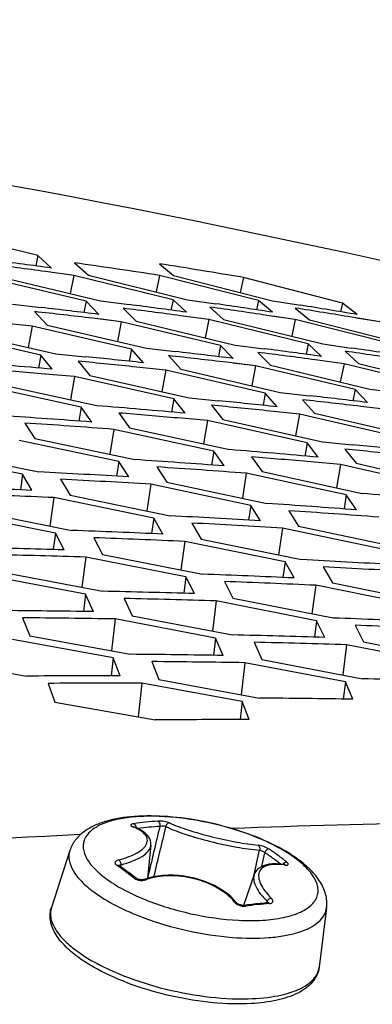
# Model space of a CAD drawing. Header units: millimetres. Extents: x 0 to 420, y 0 to 297.
# Tile 483 of 514: x 357.243 to 358.138, y 250.168 to 252.665. Entities that reach past the tile are written whole.
import ezdxf

# ---------------------------------------------------------------- set-up
doc = ezdxf.new("R2010")
doc.units = ezdxf.units.MM
doc.header["$LTSCALE"] = 23.1
doc.layers.get('0').update_dxf_attribs({"linetype": 'CONTINUOUS'})

msp = doc.modelspace()

# ---------------------------------------------------------------- linework, layer by layer
at = {"color": 3, "linetype": 'Continuous'}
for p, q in [((357.2893, 252.0668), (357.0387, 252.1284)), ((357.324, 252.0351), (357.2893, 252.0668)), ((357.3827, 252.0482), (357.4175, 252.0168)), ((357.5975, 252.0459), (357.6338, 252.0159)), ((357.4115, 251.9508), (357.1602, 252.0108)), ((357.1973, 252.0121), (357.4485, 251.9518)), ((357.381, 252.0164), (357.3088, 252.0261)), ((357.6322, 251.9547), (357.381, 252.0164)), ((357.4175, 252.0168), (357.6686, 251.9548)), ((357.849, 251.9531), (357.598, 252.0164)), ((357.6338, 252.0159), (357.8848, 251.9522)), ((358.0619, 251.9459), (357.8112, 252.0109)), ((357.2247, 251.9432), (357.2979, 251.9349)), ((357.4441, 251.9176), (357.4115, 251.9508)), ((357.4485, 251.9518), (357.5212, 251.9424)), ((357.5054, 251.9332), (357.5383, 251.9003)), ((357.6664, 251.9231), (357.6322, 251.9547)), ((357.6686, 251.9548), (357.7407, 251.9444)), ((357.7258, 251.9361), (357.7601, 251.9047)), ((357.8847, 251.9229), (357.849, 251.9531)), ((357.8848, 251.9522), (357.9563, 251.9408)), ((357.9422, 251.9335), (357.9781, 251.9036)), ((358.0992, 251.9172), (358.0619, 251.9459)), ((357.2813, 251.9246), (357.3126, 251.8902)), ((357.5009, 251.899), (357.4278, 251.9077)), ((357.5009, 251.899), (357.4428, 251.9059)), ((357.7234, 251.9044), (357.6508, 251.9142)), ((357.9421, 251.9042), (357.87, 251.915)), ((357.9421, 251.9042), (357.8833, 251.9131)), ((358.1568, 251.8984), (358.0854, 251.9103)), ((358.1568, 251.8984), (358.0977, 251.9083)), ((357.2747, 251.8879), (357.201, 251.8956)), ((357.5265, 251.8295), (357.2747, 251.8879)), ((357.3126, 251.8902), (357.5645, 251.8315)), ((357.7527, 251.8389), (357.5009, 251.899)), ((357.5383, 251.9003), (357.79, 251.8399)), ((357.975, 251.8426), (357.7234, 251.9044)), ((357.7601, 251.9047), (358.0117, 251.8427)), ((358.1935, 251.8408), (357.9421, 251.9042)), ((357.9781, 251.9036), (358.2295, 251.8399)), ((357.2966, 251.8144), (357.0446, 251.8711)), ((357.0832, 251.8743), (357.3352, 251.8174)), ((357.5645, 251.8315), (357.638, 251.8231)), ((357.7849, 251.8058), (357.7527, 251.8389)), ((357.79, 251.8399), (357.863, 251.8305)), ((358.0087, 251.8111), (357.975, 251.8426)), ((358.0117, 251.8427), (358.0841, 251.8322)), ((357.3258, 251.7783), (357.2966, 251.8144)), ((357.3352, 251.8174), (357.4093, 251.8101)), ((357.5572, 251.7949), (357.5265, 251.8295)), ((357.6211, 251.8129), (357.652, 251.7785)), ((357.8469, 251.8213), (357.8793, 251.7885)), ((358.0689, 251.824), (358.1028, 251.7927)), ((357.3915, 251.7988), (357.4209, 251.7629)), ((357.6137, 251.7763), (357.5397, 251.784)), ((357.8417, 251.7872), (357.7682, 251.796)), ((357.8417, 251.7872), (357.7835, 251.7941)), ((358.0939, 251.7271), (357.8417, 251.7872)), ((357.8793, 251.7885), (358.1315, 251.7281)), ((358.0658, 251.7924), (357.9929, 251.8022)), ((358.3178, 251.7306), (358.0658, 251.7924)), ((358.1028, 251.7927), (358.3548, 251.7306)), ((357.382, 251.7597), (357.3075, 251.7663)), ((357.6345, 251.703), (357.382, 251.7597)), ((357.4209, 251.7629), (357.6733, 251.7058)), ((357.8661, 251.7179), (357.6137, 251.7763)), ((357.652, 251.7785), (357.9043, 251.7198)), ((357.3992, 251.6823), (357.1466, 251.7373)), ((357.1861, 251.7415), (357.4387, 251.6861)), ((357.6733, 251.7058), (357.7477, 251.6985)), ((357.8963, 251.6833), (357.8661, 251.7179)), ((357.9043, 251.7198), (357.9781, 251.7114)), ((358.1256, 251.694), (358.0939, 251.7271)), ((358.1315, 251.7281), (358.2048, 251.7186)), ((357.4264, 251.6446), (357.3992, 251.6823)), ((357.6632, 251.6668), (357.6345, 251.703)), ((357.7297, 251.6873), (357.7586, 251.6514)), ((357.9609, 251.7012), (357.9913, 251.6669)), ((358.1824, 251.6754), (358.1086, 251.6842)), ((357.4947, 251.6676), (357.5222, 251.6301)), ((357.9528, 251.6647), (357.8785, 251.6724)), ((358.2056, 251.6062), (357.9528, 251.6647)), ((357.9913, 251.6669), (358.2441, 251.6081)), ((357.2561, 251.642), (357.2821, 251.603)), ((357.7194, 251.6483), (357.6446, 251.6549)), ((357.9723, 251.5915), (357.7194, 251.6483)), ((357.7586, 251.6514), (358.0115, 251.5943)), ((357.7354, 251.5709), (357.4824, 251.626)), ((357.5222, 251.6301), (357.7751, 251.5748)), ((357.4948, 251.5445), (357.2417, 251.5979)), ((357.2821, 251.603), (357.5351, 251.5493)), ((358.0006, 251.5554), (357.9723, 251.5915)), ((358.0115, 251.5943), (358.0862, 251.587)), ((357.2505, 251.5123), (356.9974, 251.564)), ((357.0384, 251.57), (357.2915, 251.5181)), ((357.7622, 251.5333), (357.7354, 251.5709)), ((357.8312, 251.5562), (357.8582, 251.5188)), ((358.0678, 251.5758), (358.0963, 251.5399)), ((357.5201, 251.5053), (357.4948, 251.5445)), ((358.0569, 251.5368), (357.9817, 251.5435)), ((358.3102, 251.48), (358.0569, 251.5368)), ((358.0963, 251.5399), (358.3496, 251.4828)), ((357.2744, 251.4714), (357.2505, 251.5123)), ((357.5909, 251.5308), (357.6164, 251.4918)), ((358.0716, 251.4596), (357.8181, 251.5147)), ((357.8582, 251.5188), (358.1116, 251.4634)), ((357.347, 251.4995), (357.371, 251.4589)), ((357.8293, 251.4333), (357.5757, 251.4867)), ((357.6164, 251.4918), (357.8699, 251.4381)), ((357.371, 251.4589), (357.6246, 251.4069)), ((358.0979, 251.422), (358.0716, 251.4596)), ((357.5834, 251.4011), (357.3298, 251.4529)), ((357.8541, 251.3941), (357.8293, 251.4333)), ((357.3339, 251.363), (357.0803, 251.413)), ((357.1221, 251.4201), (357.3757, 251.3698)), ((357.9257, 251.4196), (357.9507, 251.3806)), ((357.6067, 251.3603), (357.5834, 251.4011)), ((357.6801, 251.3884), (357.7037, 251.3478)), ((357.3558, 251.3205), (357.3339, 251.363)), ((358.1638, 251.3221), (357.9098, 251.3756)), ((357.9507, 251.3806), (358.2047, 251.3269)), ((357.431, 251.3513), (357.4531, 251.3091)), ((357.9162, 251.29), (357.6621, 251.3418)), ((357.7037, 251.3478), (357.9577, 251.2958)), ((357.4531, 251.3091), (357.7071, 251.2587)), ((357.665, 251.252), (357.411, 251.302)), ((357.9391, 251.2492), (357.9162, 251.29)), ((357.4104, 251.2079), (357.1563, 251.2562)), ((357.199, 251.2643), (357.4531, 251.2157)), ((358.0132, 251.2773), (358.0363, 251.2367)), ((357.6865, 251.2095), (357.665, 251.252)), ((357.7624, 251.2402), (357.784, 251.198)), ((358.0363, 251.2367), (358.2908, 251.1847)), ((357.4304, 251.1637), (357.4104, 251.2079)), ((358.249, 251.1789), (357.9945, 251.2307)), ((357.508, 251.1972), (357.5282, 251.1533)), ((357.9962, 251.1409), (357.7416, 251.191)), ((357.784, 251.198), (358.0386, 251.1477)), ((357.2502, 251.148), (357.269, 251.1025)), ((357.7398, 251.0969), (357.4853, 251.1453)), ((357.5282, 251.1533), (357.7828, 251.1047)), ((358.0172, 251.0985), (357.9962, 251.1409)), ((358.0938, 251.1292), (358.115, 251.087)), ((357.48, 251.0468), (357.2255, 251.0934)), ((357.269, 251.1025), (357.5236, 251.0556)), ((357.7594, 251.0528), (357.7398, 251.0969)), ((357.8378, 251.0862), (357.8575, 251.0423)), ((358.115, 251.087), (358.37, 251.0366)), ((358.3273, 251.0299), (358.0723, 251.08)), ((357.0064, 251.0456), (357.261, 251.0004)), ((357.4982, 251.001), (357.48, 251.0468)), ((357.5782, 251.0371), (357.5965, 250.9915)), ((358.0693, 250.9859), (357.8142, 251.0343)), ((357.8575, 251.0423), (358.1125, 250.9936)), ((357.3154, 250.9819), (357.3322, 250.9346)), ((357.8078, 250.9358), (357.5527, 250.9825)), ((357.5965, 250.9915), (357.8516, 250.9446)), ((358.0884, 250.9418), (358.0693, 250.9859)), ((357.3322, 250.9346), (357.5873, 250.8894)), ((357.8254, 250.89), (357.8078, 250.9358))]:
    msp.add_line(p, q, dxfattribs=at)
at = {"color": 7, "linetype": 'Continuous'}
for p, q in [((357.2893, 252.0668), (357.2839, 252.0405)), ((357.381, 252.0164), (357.3717, 251.9703)), ((357.598, 252.0164), (357.5891, 251.9745)), ((357.8112, 252.0109), (357.8027, 251.9731)), ((357.4115, 251.9508), (357.4059, 251.9222)), ((357.6322, 251.9547), (357.6268, 251.9284)), ((357.849, 251.9531), (357.8438, 251.9291)), ((358.0619, 251.9459), (358.057, 251.9242)), ((357.2747, 251.8879), (357.2648, 251.8333)), ((357.5009, 251.899), (357.4913, 251.8486)), ((357.7234, 251.9044), (357.7141, 251.8582)), ((357.9421, 251.9042), (357.9331, 251.8621)), ((357.7527, 251.8389), (357.7471, 251.8104)), ((357.975, 251.8426), (357.9696, 251.8164)), ((357.2966, 251.8144), (357.2909, 251.7814)), ((357.5265, 251.8295), (357.5208, 251.7987)), ((357.8417, 251.7872), (357.832, 251.7367)), ((358.0658, 251.7924), (358.0564, 251.7461)), ((357.382, 251.7597), (357.372, 251.7008)), ((357.6137, 251.7763), (357.6038, 251.7216)), ((357.8661, 251.7179), (357.8604, 251.6871)), ((358.0939, 251.7271), (358.0883, 251.6985)), ((357.3992, 251.6823), (357.3935, 251.647)), ((357.6345, 251.703), (357.6287, 251.6699)), ((357.9528, 251.6647), (357.9429, 251.6099)), ((357.7194, 251.6483), (357.7094, 251.5892)), ((357.4824, 251.626), (357.4723, 251.5627)), ((357.9723, 251.5915), (357.9666, 251.5584)), ((357.7354, 251.5709), (357.7297, 251.5357)), ((357.4948, 251.5445), (357.4891, 251.5071)), ((358.0569, 251.5368), (358.0468, 251.4776)), ((357.2505, 251.5123), (357.245, 251.4727)), ((357.8181, 251.5147), (357.808, 251.4513)), ((357.5757, 251.4867), (357.5657, 251.419)), ((358.0716, 251.4596), (358.0659, 251.4244)), ((357.3298, 251.4529), (357.3198, 251.3809)), ((357.8293, 251.4333), (357.8236, 251.3959)), ((357.5834, 251.4011), (357.5778, 251.3616)), ((357.3339, 251.363), (357.3285, 251.3213)), ((357.9098, 251.3756), (357.8997, 251.3077)), ((357.6621, 251.3418), (357.6522, 251.2696)), ((357.411, 251.302), (357.4012, 251.2256)), ((357.9162, 251.29), (357.9106, 251.2505)), ((357.665, 251.252), (357.6596, 251.2103)), ((357.4104, 251.2079), (357.4052, 251.1641)), ((357.9945, 251.2307), (357.9845, 251.1584)), ((357.7416, 251.191), (357.7319, 251.1144)), ((357.4853, 251.1453), (357.4758, 251.0644)), ((357.9962, 251.1409), (357.9908, 251.0992)), ((357.7398, 251.0969), (357.7346, 251.0531)), ((358.0723, 251.08), (358.0625, 251.0032)), ((357.48, 251.0468), (357.4751, 251.001)), ((357.8142, 251.0343), (357.8048, 250.9532)), ((357.5527, 250.9825), (357.5437, 250.8971)), ((358.0693, 250.9859), (358.064, 250.9421)), ((357.8078, 250.9358), (357.8028, 250.89)), ((357.5329, 250.618), (357.532, 250.6184)), ((357.3707, 250.5582), (357.3238, 250.414)), ((357.5762, 250.5714), (357.5673, 250.4876)), ((357.8571, 250.5176), (357.8651, 250.5526)), ((357.4947, 250.5202), (357.4944, 250.5204)), ((357.4976, 250.5208), (357.496, 250.5193)), ((357.5, 250.522), (357.4976, 250.5208)), ((357.4997, 250.5167), (357.5, 250.522)), ((357.5689, 250.4881), (357.5588, 250.4849)), ((357.838, 250.4973), (357.8109, 250.419)), ((357.8372, 250.4951), (357.8377, 250.4972)), ((357.8398, 250.5016), (357.8379, 250.4971)), ((357.838, 250.4973), (357.8379, 250.4971)), ((357.8116, 250.4191), (357.8109, 250.419)), ((357.8692, 250.4252), (357.8707, 250.429)), ((357.872, 250.4269), (357.8707, 250.429)), ((357.8723, 250.4258), (357.872, 250.4269)), ((357.874, 250.4257), (357.8727, 250.4255)), ((358.0217, 250.4131), (358.0029, 250.2626))]:
    msp.add_line(p, q, dxfattribs=at)
for points in [[(357.5762, 250.5713), (357.5762, 250.5771), (357.575, 250.5834), (357.5724, 250.5896), (357.5684, 250.5954), (357.5632, 250.6008), (357.5569, 250.6058), (357.5495, 250.6104), (357.5411, 250.6146), (357.5329, 250.618)], [(357.5171, 250.5042), (357.5142, 250.5063), (357.5101, 250.5093), (357.506, 250.5123), (357.5018, 250.5152), (357.4977, 250.5181), (357.4947, 250.5202)], [(357.914, 250.5224), (357.9051, 250.5235), (357.8948, 250.5242), (357.8847, 250.5241), (357.8753, 250.5231), (357.8668, 250.5213), (357.8593, 250.5187), (357.8529, 250.5154), (357.8475, 250.5114), (357.8431, 250.5068), (357.8398, 250.5016)], [(357.9163, 250.5223), (357.9163, 250.5223), (357.9163, 250.5223), (357.9162, 250.5223), (357.9158, 250.5223), (357.9152, 250.5223), (357.9144, 250.5224), (357.914, 250.5224)], [(357.5394, 250.4872), (357.5365, 250.4894), (357.5324, 250.4926), (357.5283, 250.4958), (357.5242, 250.4989), (357.5201, 250.502), (357.5171, 250.5042)], [(357.5588, 250.4849), (357.5583, 250.4847), (357.5571, 250.4844), (357.5556, 250.4842), (357.554, 250.484), (357.5523, 250.4839), (357.5505, 250.4839), (357.5487, 250.4841), (357.5469, 250.4843), (357.5452, 250.4847), (357.5437, 250.4851), (357.5423, 250.4856), (357.5412, 250.4861), (357.5403, 250.4866), (357.5396, 250.487), (357.5394, 250.4872)], [(357.7933, 250.4258), (357.7868, 250.4331), (357.7784, 250.4413), (357.7692, 250.449), (357.7592, 250.4562), (357.7484, 250.463), (357.7371, 250.4691), (357.7252, 250.4747), (357.7128, 250.4797), (357.7, 250.484), (357.6869, 250.4877), (357.6735, 250.4907), (357.6601, 250.4929), (357.6466, 250.4945), (357.6331, 250.4953), (357.6197, 250.4954), (357.6065, 250.4947), (357.5936, 250.4933), (357.581, 250.4911), (357.5689, 250.4881)], [(357.8109, 250.419), (357.8098, 250.4189), (357.8083, 250.419), (357.8067, 250.4192), (357.8049, 250.4196), (357.8031, 250.4201), (357.8012, 250.4207), (357.7995, 250.4214), (357.7979, 250.4223), (357.7964, 250.4231), (357.7952, 250.424), (357.7942, 250.4248), (357.7935, 250.4255), (357.7933, 250.4258)], [(357.8727, 250.4255), (357.8637, 250.4248), (357.8531, 250.4239), (357.8424, 250.4228), (357.8317, 250.4216), (357.8209, 250.4203), (357.8116, 250.4191)]]:
    msp.add_lwpolyline(points, dxfattribs=at)
at = {"color": 3, "linetype": 'Continuous'}
for centre, radius, start, end in [((353.9109, 226.5567), 25.6951, 82.40099, 82.72659), ((353.8629, 226.6435), 25.6263, 82.23787, 82.56389), ((353.7876, 226.9588), 25.3457, 81.35346, 81.84564), ((353.6641, 227.3275), 25.0294, 80.46272, 80.95834), ((354.3199, 226.0391), 26.0664, 83.11617, 83.43987), ((354.2386, 226.3375), 25.8033, 82.40099, 82.72659), ((354.1907, 226.4245), 25.7343, 82.23787, 82.56389), ((354.112, 226.7164), 25.4774, 81.5176, 81.84551), ((354.0646, 226.8018), 25.4099, 81.35333, 81.68166), ((353.9883, 227.0869), 25.1593, 80.628, 80.9582), ((353.9414, 227.1706), 25.0934, 80.46259, 80.79321), ((354.3685, 225.9505), 26.1369, 83.27812, 83.60139), ((354.5185, 226.2055), 25.8423, 82.23787, 82.56389), ((354.3925, 226.5839), 25.5168, 81.35333, 81.68166), ((354.78, 225.4243), 26.5165, 83.98818, 84.30954), ((354.6961, 225.7302), 26.2462, 83.27812, 83.60139), ((354.6476, 225.819), 26.1756, 83.11617, 83.43987), ((354.5664, 226.1183), 25.9115, 82.40099, 82.72659), ((354.4399, 226.4983), 25.5844, 81.5176, 81.84551), ((354.9137, 224.9942), 26.8925, 84.85402, 85.33222), ((354.8292, 225.3339), 26.5886, 84.14897, 84.4699), ((354.966, 224.9297), 26.9385, 85.0135, 85.33209), ((354.9752, 225.5988), 26.2847, 83.11617, 83.43987), ((355.2411, 224.7715), 27.0041, 84.85402, 85.33222), ((355.1567, 225.1123), 26.6992, 84.14897, 84.4699), ((355.1076, 225.2029), 26.6268, 83.98818, 84.30954), ((355.0237, 225.5098), 26.3556, 83.27812, 83.60139), ((355.3812, 224.3592), 27.3619, 85.71339, 86.18807), ((355.2934, 224.7069), 27.0503, 85.0135, 85.33209), ((355.4358, 224.3219), 27.3807, 85.71339, 86.18807), ((355.4351, 224.9816), 26.7372, 83.98818, 84.30954), ((355.5685, 224.5489), 27.1158, 84.85402, 85.33222), ((355.6208, 224.4842), 27.1621, 85.0135, 85.33209), ((355.4842, 224.8908), 26.8098, 84.14897, 84.4699), ((355.7085, 224.1353), 27.4748, 85.71339, 86.18807), ((355.8526, 223.7141), 27.8412, 86.56641, 87.03756), ((355.7631, 224.098), 27.4936, 85.71339, 86.18807), ((355.9072, 223.6766), 27.8602, 86.56641, 87.03756), ((356.0009, 223.2854), 28.2147, 87.41308, 87.8807), ((356.0554, 223.2477), 28.2339, 87.41308, 87.8807), ((355.8959, 224.3262), 27.2275, 84.85402, 85.33222), ((356.0358, 223.9114), 27.5877, 85.71339, 86.18807), ((356.1798, 223.4889), 27.9553, 86.56641, 87.03756), ((356.0904, 223.8741), 27.6066, 85.71339, 86.18807), ((356.2344, 223.4514), 27.9744, 86.56641, 87.03756), ((356.3281, 223.059), 28.3302, 87.41308, 87.8807), ((356.3826, 223.0212), 28.3494, 87.41308, 87.8807), ((356.4807, 222.6217), 28.7121, 88.2534, 88.7175), ((356.5352, 222.5838), 28.7316, 88.2534, 88.7175), ((356.5071, 223.2638), 28.0695, 86.56641, 87.03756), ((356.6552, 222.8325), 28.4457, 87.41308, 87.8807), ((356.5616, 223.2262), 28.0886, 86.56641, 87.03756), ((356.7097, 222.7948), 28.4649, 87.41308, 87.8807), ((356.8078, 222.3939), 28.8289, 88.2534, 88.7175), ((356.8623, 222.356), 28.8484, 88.2534, 88.7175), ((356.965, 221.9483), 29.2192, 89.08737, 89.54795), ((357.0195, 221.9101), 29.2389, 89.08737, 89.54795), ((356.9824, 222.606), 28.5612, 87.41308, 87.8807), ((357.0369, 222.5683), 28.5804, 87.41308, 87.8807), ((357.1349, 222.1662), 28.9457, 88.2534, 88.7175), ((357.1895, 222.1282), 28.9652, 88.2534, 88.7175), ((357.2921, 221.7192), 29.3373, 89.08737, 89.54795), ((357.3466, 221.681), 29.357, 89.08737, 89.54795), ((357.4541, 221.2653), 29.7357, 89.91501, 90.37207), ((357.5086, 221.2268), 29.7557, 89.91501, 90.37207), ((357.462, 221.9384), 29.0625, 88.2534, 88.7175), ((357.6192, 221.49), 29.4555, 89.08737, 89.54795), ((357.7811, 221.0348), 29.8552, 89.91501, 90.37207)]:
    msp.add_arc(centre, radius, start, end, dxfattribs=at)
at = {"color": 7, "linetype": 'Continuous'}
for centre, radius, start, end in [((357.65, 249.8111), 0.8233, 93.9088, 98.1698), ((357.4799, 250.4856), 0.1417, 68.179, 69.3676), ((357.5311, 250.6131), 0.00522, 69.4187, 78.4272), ((357.6545, 249.8041), 0.8171, 93.9084, 97.8407), ((376.572, 246.0629), 19.5127, 166.49584, 166.89315), ((375.7019, 246.1939), 18.6216, 166.25348, 166.65686), ((358.9605, 218.432), 32.2045, 92.78468, 95.30397), ((357.5547, 250.5737), 0.0216, 351.3534, 353.4668), ((338.8565, 254.7957), 19.4619, 347.23998, 347.42698), ((357.4975, 250.0028), 0.675, 53.5458, 55.8777), ((357.4896, 249.9984), 0.6694, 53.5466, 55.8787), ((357.4746, 249.9781), 0.6947, 51.7362, 53.5491), ((357.4804, 249.9797), 0.7038, 51.2786, 53.5466), ((357.7762, 250.3126), 0.2804, 52.0769, 53.5645), ((357.7844, 250.3232), 0.2669, 51.8179, 52.0668), ((357.0655, 249.9018), 0.7501, 55.2391, 55.6053), ((357.0549, 249.8867), 0.7685, 53.5474, 55.2323), ((357.9228, 250.5151), 0.0145, 141.0762, 147.754), ((357.8895, 250.3363), 0.1869, 81.7628, 82.5151), ((357.9134, 250.5185), 0.00398, 73.0535, 81.7005), ((357.9206, 250.5506), 0.0296, 261.7435, 263.8187), ((357.0405, 249.867), 0.7929, 53.2045, 53.554), ((357.0272, 249.8494), 0.815, 51.5734, 53.1971), ((357.5553, 250.5058), 0.0232, 286.4244, 289.3706), ((357.8619, 250.489), 0.0253, 161.2231, 164.3707), ((357.7901, 250.4232), 0.00415, 39.3219, 41.9895), ((357.9425, 249.511), 0.9149, 94.1178, 97.9524), ((357.8677, 250.4249), 0.00476, 6.7395, 10.1137), ((357.807, 250.8315), 0.6495, 269.0478, 269.6662)]:
    msp.add_arc(centre, radius, start, end, dxfattribs=at)
at = {"color": 3, "linetype": 'Continuous'}
msp.add_open_spline([(353.7004, 252.6648), (354.2839, 252.6302), (356.5213, 252.4352), (358.7402, 251.9794), (360.3215, 251.4699)], degree=3, knots=[0, 0, 0, 0, 0.260275, 1, 1, 1, 1], dxfattribs=at)
at = {"color": 7, "linetype": 'Continuous'}
for points, knots in [([(357.9507, 250.5347), (357.9297, 250.5501), (357.8812, 250.578), (357.8002, 250.6098), (357.7114, 250.633), (357.6215, 250.6457), (357.5376, 250.6468), (357.4741, 250.6373), (357.4313, 250.6215), (357.4046, 250.6059), (357.3831, 250.5851), (357.3737, 250.5675), (357.3707, 250.5582)], [0, 0, 0, 0, 0.123414, 0.263298, 0.411511, 0.557763, 0.692235, 0.808396, 0.859588, 0.907437, 0.953778, 1, 1, 1, 1]), ([(357.9427, 250.5382), (357.9303, 250.5473), (357.9025, 250.5647), (357.8385, 250.5958), (357.7478, 250.6254), (357.6528, 250.6421), (357.5784, 250.6458), (357.5284, 250.6437), (357.485, 250.6367), (357.4494, 250.6251), (357.4228, 250.6091), (357.4086, 250.591), (357.4043, 250.5754), (357.4041, 250.5588), (357.4125, 250.5363), (357.4329, 250.5106), (357.4512, 250.4951), (357.4618, 250.4873)], [0, 0, 0, 0, 0.066518, 0.141422, 0.30738, 0.477216, 0.556756, 0.629342, 0.693013, 0.746569, 0.790059, 0.825734, 0.842356, 0.859255, 0.896891, 0.943325, 1, 1, 1, 1]), ([(357.623, 250.6281), (357.6211, 250.6289), (357.6166, 250.6303), (357.6069, 250.6322), (357.5991, 250.6328), (357.5939, 250.6324)], [0, 0, 0, 0, 0.210186, 0.474279, 1, 1, 1, 1]), ([(357.5939, 250.6324), (357.5948, 250.632), (357.5972, 250.6301), (357.5991, 250.6254), (357.5992, 250.6214), (357.5988, 250.6194)], [0, 0, 0, 0, 0.202231, 0.582098, 1, 1, 1, 1]), ([(357.7806, 250.6147), (358.1367, 250.6276), (359.5417, 250.6543), (360.9489, 250.5832), (361.9918, 250.4713)], [0, 0, 0, 0, 0.253569, 1, 1, 1, 1]), ([(357.4949, 250.5342), (357.5035, 250.5366), (357.5194, 250.5416), (357.5403, 250.5511), (357.5558, 250.5617), (357.5658, 250.5735), (357.5683, 250.5869), (357.562, 250.5994), (357.5494, 250.6095), (357.5387, 250.6147), (357.5326, 250.6172)], [0, 0, 0, 0, 0.18803, 0.349411, 0.480377, 0.582004, 0.665065, 0.751716, 0.861052, 1, 1, 1, 1]), ([(357.533, 250.626), (357.5312, 250.6257), (357.5287, 250.6252), (357.5261, 250.6239), (357.525, 250.6228), (357.525, 250.6214), (357.526, 250.6202), (357.5277, 250.6192), (357.5291, 250.6185), (357.5299, 250.6182)], [0, 0, 0, 0, 0.351249, 0.470629, 0.555471, 0.625629, 0.713867, 0.837751, 1, 1, 1, 1]), ([(357.533, 250.626), (357.5338, 250.6257), (357.5371, 250.6232), (357.5384, 250.6189), (357.5386, 250.6157)], [0, 0, 0, 0, 0.204779, 1, 1, 1, 1]), ([(357.6136, 250.6189), (357.6114, 250.6195), (357.6064, 250.6199), (357.6014, 250.6198), (357.5988, 250.6194)], [0, 0, 0, 0, 0.469026, 1, 1, 1, 1]), ([(357.623, 250.6281), (357.6208, 250.628), (357.6163, 250.6256), (357.6141, 250.6213), (357.6136, 250.6189)], [0, 0, 0, 0, 0.471368, 1, 1, 1, 1]), ([(357.6136, 250.6189), (357.6296, 250.6113), (357.6671, 250.5974), (357.7274, 250.5802), (357.7904, 250.5666), (357.8323, 250.5606), (357.8516, 250.5592)], [0, 0, 0, 0, 0.215355, 0.485788, 0.763748, 1, 1, 1, 1]), ([(357.623, 250.6281), (357.6382, 250.6212), (357.6738, 250.6085), (357.7309, 250.5923), (357.7904, 250.5793), (357.83, 250.5733), (357.8482, 250.5716)], [0, 0, 0, 0, 0.215082, 0.485706, 0.763904, 1, 1, 1, 1]), ([(357.3707, 250.5582), (357.3681, 250.5504), (357.3671, 250.5322), (357.3786, 250.5048), (357.4006, 250.4777), (357.4201, 250.4613), (357.4312, 250.4531)], [0, 0, 0, 0, 0.19049, 0.408817, 0.6764, 1, 1, 1, 1]), ([(357.5, 250.522), (357.5102, 250.5246), (357.5287, 250.5303), (357.5524, 250.5416), (357.5691, 250.5543), (357.5753, 250.5654), (357.5761, 250.5705)], [0, 0, 0, 0, 0.336437, 0.616957, 0.835077, 1, 1, 1, 1]), ([(357.8482, 250.5716), (357.85, 250.5705), (357.8525, 250.5662), (357.8523, 250.5615), (357.8516, 250.5592)], [0, 0, 0, 0, 0.458192, 1, 1, 1, 1]), ([(357.8761, 250.5616), (357.872, 250.5644), (357.8628, 250.5684), (357.8532, 250.5712), (357.8482, 250.5716)], [0, 0, 0, 0, 0.500029, 1, 1, 1, 1]), ([(357.8651, 250.5526), (357.8631, 250.5543), (357.8587, 250.5567), (357.854, 250.5587), (357.8516, 250.5592)], [0, 0, 0, 0, 0.505538, 1, 1, 1, 1]), ([(357.8761, 250.5616), (357.8738, 250.562), (357.8687, 250.5597), (357.8658, 250.5552), (357.8651, 250.5526)], [0, 0, 0, 0, 0.461001, 1, 1, 1, 1]), ([(357.4949, 250.5342), (357.4928, 250.5337), (357.4893, 250.5324), (357.4859, 250.5292), (357.4853, 250.5263), (357.486, 250.5233), (357.4878, 250.5216), (357.4892, 250.5207)], [0, 0, 0, 0, 0.321043, 0.556303, 0.65435, 0.754174, 1, 1, 1, 1]), ([(357.4949, 250.5342), (357.4965, 250.533), (357.499, 250.5289), (357.5, 250.5244), (357.5, 250.522)], [0, 0, 0, 0, 0.460636, 1, 1, 1, 1]), ([(357.7979, 250.3813), (357.8184, 250.3802), (357.8571, 250.38), (357.9101, 250.3864), (357.9479, 250.3975), (357.9713, 250.4101), (357.9844, 250.4204), (357.9939, 250.4322), (357.9994, 250.4452), (358.0007, 250.4592), (357.9979, 250.4738), (357.9911, 250.4887), (357.9762, 250.51), (357.9608, 250.5241), (357.9494, 250.5331)], [0, 0, 0, 0, 0.187328, 0.350982, 0.486074, 0.542682, 0.592604, 0.637183, 0.678612, 0.719764, 0.76358, 0.812394, 0.867697, 1, 1, 1, 1]), ([(358.0217, 250.4131), (358.0232, 250.4245), (358.0211, 250.4484), (358.0057, 250.4809), (357.9815, 250.5099), (357.9616, 250.5266), (357.9507, 250.5347)], [0, 0, 0, 0, 0.235355, 0.472981, 0.724103, 1, 1, 1, 1]), ([(357.4892, 250.5207), (357.4897, 250.5209), (357.4915, 250.5213), (357.4936, 250.521), (357.4947, 250.5202)], [0, 0, 0, 0, 0.274562, 1, 1, 1, 1]), ([(357.9139, 250.5217), (357.9063, 250.5227), (357.8922, 250.5236), (357.8732, 250.5215), (357.8604, 250.5159), (357.8538, 250.5092), (357.8494, 250.5014), (357.8485, 250.4887), (357.8542, 250.4724), (357.8654, 250.4547), (357.8755, 250.4432), (357.8813, 250.4373)], [0, 0, 0, 0, 0.157983, 0.287717, 0.391054, 0.43615, 0.479704, 0.57234, 0.686851, 0.829653, 1, 1, 1, 1]), ([(357.9206, 250.5288), (357.9199, 250.5289), (357.9164, 250.5287), (357.9133, 250.5263), (357.9116, 250.5242)], [0, 0, 0, 0, 0.219374, 1, 1, 1, 1]), ([(357.9174, 250.5212), (357.919, 250.521), (357.9213, 250.5207), (357.9251, 250.5224), (357.9241, 250.5254), (357.9225, 250.5271), (357.9213, 250.5282), (357.9206, 250.5288)], [0, 0, 0, 0, 0.319973, 0.502497, 0.682415, 0.823061, 1, 1, 1, 1]), ([(357.4618, 250.4873), (357.476, 250.4768), (357.5084, 250.457), (357.5428, 250.4412), (357.5615, 250.4336)], [0, 0, 0, 0, 0.467785, 1, 1, 1, 1]), ([(357.5337, 250.4878), (357.5342, 250.488), (357.5361, 250.4885), (357.5383, 250.488), (357.5394, 250.4872)], [0, 0, 0, 0, 0.281141, 1, 1, 1, 1]), ([(357.5337, 250.4878), (357.5342, 250.4875), (357.5363, 250.486), (357.5387, 250.4849), (357.5406, 250.4843)], [0, 0, 0, 0, 0.227595, 1, 1, 1, 1]), ([(357.5406, 250.4843), (357.5418, 250.4838), (357.5468, 250.4825), (357.5521, 250.4821), (357.556, 250.4825)], [0, 0, 0, 0, 0.243664, 1, 1, 1, 1]), ([(357.556, 250.4825), (357.5565, 250.4826), (357.5585, 250.4828), (357.5604, 250.4832), (357.5618, 250.4836)], [0, 0, 0, 0, 0.260313, 1, 1, 1, 1]), ([(357.563, 250.484), (357.5626, 250.4842), (357.5614, 250.485), (357.5598, 250.4853), (357.5588, 250.4849)], [0, 0, 0, 0, 0.291149, 1, 1, 1, 1]), ([(357.7882, 250.4275), (357.7765, 250.4418), (357.7442, 250.4669), (357.6863, 250.4893), (357.6234, 250.4968), (357.5816, 250.4905), (357.563, 250.484)], [0, 0, 0, 0, 0.228222, 0.489709, 0.756984, 1, 1, 1, 1]), ([(357.8375, 250.4958), (357.8348, 250.486), (357.8403, 250.4675), (357.8544, 250.4465), (357.8648, 250.4349), (357.8707, 250.429)], [0, 0, 0, 0, 0.398454, 0.673997, 1, 1, 1, 1]), ([(357.4312, 250.4531), (357.4489, 250.4401), (357.4896, 250.4157), (357.533, 250.3969), (357.5566, 250.388)], [0, 0, 0, 0, 0.465593, 1, 1, 1, 1]), ([(357.5615, 250.4336), (357.5991, 250.4185), (357.677, 250.395), (357.7575, 250.3834), (357.7979, 250.3813)], [0, 0, 0, 0, 0.500282, 1, 1, 1, 1]), ([(357.8813, 250.4373), (357.8791, 250.4371), (357.8748, 250.4348), (357.8717, 250.4312), (357.8707, 250.429)], [0, 0, 0, 0, 0.475697, 1, 1, 1, 1]), ([(357.8768, 250.4235), (357.8787, 250.4236), (357.882, 250.4242), (357.8857, 250.4279), (357.8849, 250.4332), (357.8827, 250.4359), (357.8813, 250.4373)], [0, 0, 0, 0, 0.279098, 0.488456, 0.706139, 1, 1, 1, 1]), ([(357.3905, 250.2884), (357.3785, 250.2972), (357.357, 250.3153), (357.3322, 250.3464), (357.3189, 250.3801), (357.3204, 250.4035), (357.3238, 250.414)], [0, 0, 0, 0, 0.296737, 0.553681, 0.78252, 1, 1, 1, 1]), ([(357.3238, 250.414), (357.3212, 250.4059), (357.3201, 250.3868), (357.3321, 250.3583), (357.355, 250.33), (357.3754, 250.3129), (357.387, 250.3044)], [0, 0, 0, 0, 0.190441, 0.408734, 0.676318, 1, 1, 1, 1]), ([(357.7829, 250.3378), (357.8136, 250.3355), (357.8583, 250.3347), (357.9143, 250.3414), (357.9492, 250.3496), (357.9782, 250.3609), (358.0007, 250.3752), (358.0161, 250.3926), (358.0209, 250.4064), (358.0217, 250.4131)], [0, 0, 0, 0, 0.344864, 0.495951, 0.629584, 0.744709, 0.841978, 0.924728, 1, 1, 1, 1]), ([(357.7882, 250.4275), (357.7887, 250.4275), (357.7904, 250.4276), (357.7923, 250.4269), (357.7932, 250.426)], [0, 0, 0, 0, 0.284002, 1, 1, 1, 1]), ([(357.7882, 250.4275), (357.7885, 250.4271), (357.79, 250.4254), (357.7918, 250.424), (357.7933, 250.423)], [0, 0, 0, 0, 0.23207, 1, 1, 1, 1]), ([(357.7933, 250.423), (357.7966, 250.4207), (357.804, 250.4175), (357.8121, 250.4165), (357.8159, 250.4171)], [0, 0, 0, 0, 0.517046, 1, 1, 1, 1]), ([(357.8159, 250.4171), (357.8156, 250.4174), (357.8145, 250.4185), (357.8128, 250.4192), (357.8116, 250.4191)], [0, 0, 0, 0, 0.289404, 1, 1, 1, 1]), ([(357.8768, 250.4235), (357.8765, 250.4238), (357.8754, 250.4249), (357.8738, 250.4256), (357.8727, 250.4255)], [0, 0, 0, 0, 0.282414, 1, 1, 1, 1]), ([(357.5566, 250.388), (357.5929, 250.3743), (357.6675, 250.3526), (357.7443, 250.3408), (357.7829, 250.3378)], [0, 0, 0, 0, 0.500212, 1, 1, 1, 1]), ([(357.387, 250.3044), (357.4123, 250.2857), (357.4725, 250.2524), (357.5732, 250.2153), (357.6833, 250.1902), (357.7591, 250.1827), (357.7962, 250.1821)], [0, 0, 0, 0, 0.218361, 0.473595, 0.742625, 1, 1, 1, 1]), ([(357.4403, 250.2571), (357.4358, 250.2595), (357.4187, 250.2691), (357.4021, 250.2798), (357.3905, 250.2884)], [0, 0, 0, 0, 0.26263, 1, 1, 1, 1]), ([(357.8032, 250.182), (357.8295, 250.1819), (357.8773, 250.1844), (357.933, 250.1972), (357.9672, 250.2137), (357.9856, 250.2277), (357.9982, 250.244), (358.0021, 250.2565), (358.0029, 250.2626)], [0, 0, 0, 0, 0.342296, 0.621659, 0.735805, 0.834059, 0.920008, 1, 1, 1, 1]), ([(358.0029, 250.2626), (358.002, 250.2556), (357.998, 250.2417), (357.9859, 250.2233), (357.9689, 250.208), (357.9396, 250.1906), (357.8929, 250.1761), (357.8527, 250.1713), (357.8308, 250.17)], [0, 0, 0, 0, 0.100693, 0.202943, 0.309745, 0.424527, 0.687305, 1, 1, 1, 1]), ([(357.8308, 250.17), (357.7986, 250.1682), (357.7309, 250.1703), (357.6296, 250.1867), (357.5309, 250.2149), (357.4687, 250.2417), (357.4403, 250.2571)], [0, 0, 0, 0, 0.239669, 0.499997, 0.760327, 1, 1, 1, 1])]:
    msp.add_open_spline(points, degree=3, knots=knots, dxfattribs=at)
for points in [[(357.5299, 250.6182), (357.5306, 250.6184), (357.5314, 250.6184), (357.5321, 250.6182)], [(357.9163, 250.5213), (357.9158, 250.5218), (357.9152, 250.5221), (357.9146, 250.5223)]]:
    msp.add_open_spline(points, degree=3, dxfattribs=at)

doc.saveas('drawing.dxf')
